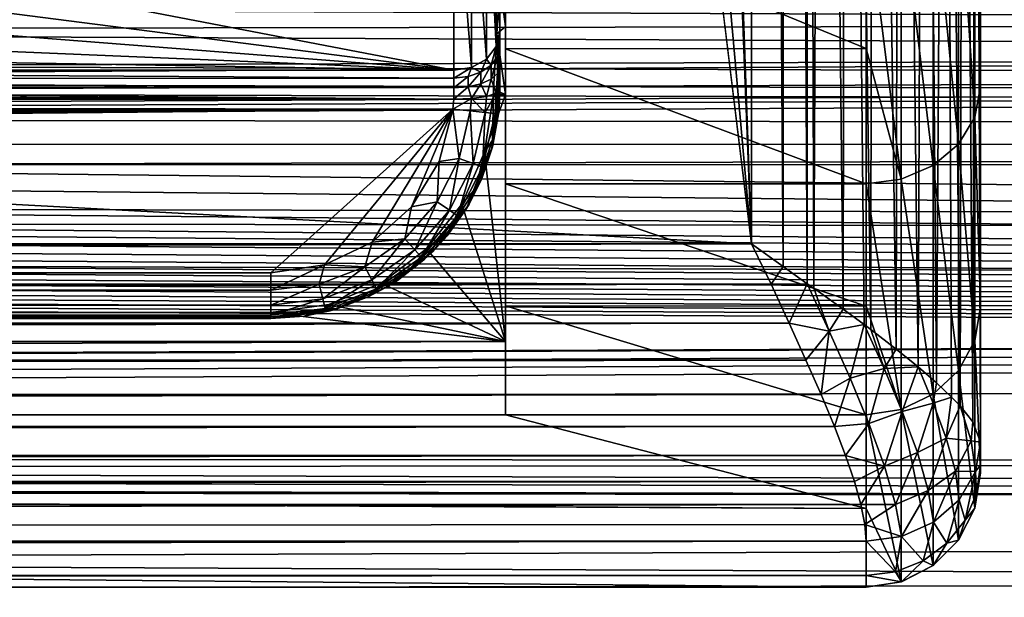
# Model space of a CAD drawing. Header units: metres. Extents: x -95 to 103, y -12 to 12.
# Tile 334 of 520: x -14.9 to -10.6, y -10.67 to -8.15. Entities that reach past the tile are written whole.
import ezdxf

# ---------------------------------------------------------------- set-up
doc = ezdxf.new("R2010")
doc.units = ezdxf.units.M
doc.layers.add('solid_P74500', color=7, linetype='CONTINUOUS')
doc.layers.add('solid_P74500_01', color=7, linetype='CONTINUOUS')

msp = doc.modelspace()

# ---------------------------------------------------------------- linework, layer by layer
at = {"layer": 'solid_P74500'}
for points in [[(-11.562127, -9.22276, 0.49045), (-11.559311, 9.84859, 0.490054), (-11.7, 9.776363, 0.5)], [(-11.562127, -9.22276, 0.49045), (-11.456533, -9.297747, 0.469909), (-11.559311, 9.84859, 0.490054)], [(-11.492043, 0.000119, 0.478138), (-11.559311, 9.84859, 0.490054), (-11.456533, -9.297747, 0.469909)], [(-11.7, -9.123637, 0.5), (-11.7, 9.776363, 0.5), (-12.2, 5.05, 0.5)], [(-11.562127, -9.22276, 0.49045), (-11.7, 9.776363, 0.5), (-11.7, -9.123637, 0.5)], [(-11.7, -9.123637, 0.5), (-12.2, 5.05, 0.5), (-12.2, 3.544, 0.5)], [(-11.7, -9.123637, 0.5), (-12.2, 3.544, 0.5), (-12.2, -3.544, 0.5)], [(-11.457126, -0.545644, 0.470058), (-11.492043, 0.000119, 0.478138), (-11.456533, -9.297747, 0.469909)], [(-11.457126, -0.545644, 0.470058), (-11.456533, -9.297747, 0.469909), (-11.427875, -9.31808, 0.462262)], [(-11.390032, -1.078402, 0.450747), (-11.457126, -0.545644, 0.470058), (-11.427875, -9.31808, 0.462262)], [(-11.390032, -1.078402, 0.450747), (-11.427875, -9.31808, 0.462262), (-11.299683, -9.409598, 0.416376)], [(-11.288563, -1.596438, 0.411438), (-11.390032, -1.078402, 0.450747), (-11.299683, -9.409598, 0.416376)], [(-11.288563, -1.596438, 0.411438), (-11.299683, -9.409598, 0.416376), (-11.208079, -9.476686, 0.37064)], [(-11.288563, -1.596438, 0.411438), (-11.208079, -9.476686, 0.37064), (-11.179105, -9.498394, 0.35362)], [(-11.171535, -2.104899, 0.348955), (-11.288563, -1.596438, 0.411438), (-11.179105, -9.498394, 0.35362)], [(-11.171535, -2.104899, 0.348955), (-11.179105, -9.498394, 0.35362), (-11.068947, -9.583388, 0.275739)], [(-11.055889, -2.609674, 0.264932), (-11.171535, -2.104899, 0.348955), (-11.068947, -9.583388, 0.275739)], [(-11.055889, -2.609674, 0.264932), (-11.068947, -9.583388, 0.275739), (-10.972621, -9.66134, 0.186236)], [(-10.946351, -3.106823, 0.157277), (-11.055889, -2.609674, 0.264932), (-10.972621, -9.66134, 0.186236)], [(-10.946351, -3.106823, 0.157277), (-10.972621, -9.66134, 0.186236), (-10.892299, -9.730617, 0.089592)], [(-10.852509, -3.59655, 0.030811), (-10.946351, -3.106823, 0.157277), (-10.892299, -9.730617, 0.089592)], [(-11.7, -9.123637, 0.5), (-12.2, -3.544, 0.5), (-12.2, -5.05, 0.5)], [(-10.852509, -3.59655, 0.030811), (-10.892299, -9.730617, 0.089592), (-10.826394, -9.792851, -0.013367)], [(-10.852509, -3.59655, 0.030811), (-10.826394, -9.792851, -0.013367), (-10.789181, -9.831552, -0.087195)], [(-10.77518, -4.072319, -0.119595), (-10.852509, -3.59655, 0.030811), (-10.789181, -9.831552, -0.087195)], [(-10.77518, -4.072319, -0.119595), (-10.789181, -9.831552, -0.087195), (-10.733032, -9.901738, -0.245101)], [(-10.720539, -4.526853, -0.298366), (-10.77518, -4.072319, -0.119595), (-10.733032, -9.901738, -0.245101)], [(-10.720539, -4.526853, -0.298366), (-10.733032, -9.901738, -0.245101), (-10.7, -9.989656, -0.499986)], [(-10.720539, -4.526853, -0.298366), (-10.7, -9.989656, -0.499986), (-10.7, -4.962531, -0.499986)], [(-10.7, -5.301701, -0.795775), (-10.7, -4.962531, -0.499986), (-10.7, -9.989656, -0.499986)], [(-11.7, -9.123637, 0.5), (-88, -5.05, 0.5), (-88, -9.123637, 0.5)], [(-11.7, -9.123637, 0.5), (-12.2, -5.05, 0.5), (-88, -5.05, 0.5)], [(-10.7, -5.601055, -1.087789), (-10.7, -5.301701, -0.795775), (-10.7, -9.989656, -0.499986)], [(-10.7, -6.074548, -1.655269), (-10.7, -5.601055, -1.087789), (-10.7, -9.989656, -0.499986)], [(-10.7, -6.400317, -2.218116), (-10.7, -6.074548, -1.655269), (-10.7, -9.989656, -0.499986)], [(-10.7, -6.65134, -2.858298), (-10.7, -6.400317, -2.218116), (-10.7, -9.989656, -0.499986)], [(-10.7, -6.793602, -3.450078), (-10.7, -6.65134, -2.858298), (-10.7, -9.989656, -0.499986)], [(-10.7, -6.821482, -3.964637), (-10.7, -6.793602, -3.450078), (-10.7, -9.989656, -0.499986)], [(-10.7, -6.821482, -3.964637), (-10.7, -9.989656, -0.499986), (-10.7, -7.265181, -7.990699)], [(-12.815224, -7.356664, -6.438956), (-12.8, -7.209764, -6.488729), (-12.8, -8.197192, -5.186139)], [(-12.8, -8.197192, -5.186139), (-12.8, -7.209764, -6.488729), (-12.8, -7.991544, -4.4)], [(-10.724472, -7.377256, -8.097984), (-10.7, -7.265181, -7.990699), (-10.7, -8.437394, -6.741355)], [(-10.7, -9.989656, -0.499986), (-10.7, -8.437394, -6.741355), (-10.7, -7.265181, -7.990699)], [(92.5, -7.774915, 9.787399), (-94.018356, -7.322209, 10.130905), (-94.018356, -8.811388, 8.866197)], [(-13, -7.364797, -6.615872), (-13, -8.366207, -5.293069), (-17.930643, -7.419484, -6.554484)], [(-12.923609, -8.353393, -5.284962), (-13, -8.366207, -5.293069), (-13, -7.364797, -6.615872)], [(-12.923609, -7.438158, -6.510284), (-12.923609, -8.353393, -5.284962), (-13, -7.364797, -6.615872)], [(-12.858634, -7.40553, -6.481727), (-12.815224, -7.356664, -6.438956), (-12.815224, -8.261871, -5.227059)], [(-12.815224, -8.261871, -5.227059), (-12.815224, -7.356664, -6.438956), (-12.8, -8.197192, -5.186139)], [(-10.795584, -7.477265, -8.195595), (-10.724472, -7.377256, -8.097984), (-10.724472, -8.570252, -6.822905)], [(-10.724472, -8.570252, -6.822905), (-10.724472, -7.377256, -8.097984), (-10.7, -8.437394, -6.741355)], [(-18.036322, -7.719775, -6.19799), (-17.930643, -7.419484, -6.554484), (-13, -8.366207, -5.293069)], [(-12.858634, -7.40553, -6.481727), (-12.858634, -8.316751, -5.26178), (-12.923609, -7.438158, -6.510284)], [(-12.858634, -8.316751, -5.26178), (-12.923609, -8.353393, -5.284962), (-12.923609, -7.438158, -6.510284)], [(-12.858634, -7.40553, -6.481727), (-12.815224, -8.261871, -5.227059), (-12.858634, -8.316751, -5.26178)], [(-10.906362, -7.556661, -8.272969), (-10.795584, -7.477265, -8.195595), (-10.795584, -8.68795, -6.899043)], [(-10.795584, -8.68795, -6.899043), (-10.795584, -7.477265, -8.195595), (-10.724472, -8.570252, -6.822905)], [(-11.045939, -7.607603, -8.322572), (-10.906362, -7.556661, -8.272969), (-10.906362, -8.781381, -6.959346)], [(-10.906362, -8.781381, -6.959346), (-10.906362, -7.556661, -8.272969), (-10.795584, -8.68795, -6.899043)], [(-11.045939, -8.841331, -6.997978), (-11.2, -7.625077, -8.339556), (-11.045939, -7.607603, -8.322572)], [(-11.045939, -8.841331, -6.997978), (-11.045939, -7.607603, -8.322572), (-10.906362, -8.781381, -6.959346)], [(-12.775, -7.625296, -8.338946), (-11.2, -7.625077, -8.339556), (-11.2, -8.2702, -7.700247)], [(-12.775, -8.272129, -7.697855), (-12.775, -7.625296, -8.338946), (-11.2, -8.2702, -7.700247)], [(-12.775, -7.657787, -4.617832), (-12.775, -7.625296, -8.338946), (-12.775, -8.272129, -7.697855)], [(-11.045939, -8.841331, -6.997978), (-11.2, -8.2702, -7.700247), (-11.2, -7.625077, -8.339556)], [(-12.775, -7.898653, -4.44576), (-12.775, -7.657787, -4.617832), (-12.775, -8.272129, -7.697855)], [(-18.190538, -7.959395, -5.887106), (-18.036322, -7.719775, -6.19799), (-13, -8.366207, -5.293069)], [(92.5, -9.19602, 8.466393), (92.5, -7.774915, 9.787399), (-94.018356, -8.811388, 8.866197)], [(-12.8, -7.991544, -4.4), (-12.775, -7.898653, -4.44576), (-12.775, -8.174138, -4.337442)], [(-12.775, -8.174138, -4.337442), (-12.775, -7.898653, -4.44576), (-12.775, -8.272129, -7.697855)], [(-18.36883, -8.13967, -5.635226), (-18.190538, -7.959395, -5.887106), (-13, -8.366207, -5.293069)], [(-12.81288, -8.207015, -4.329389), (-12.8, -7.991544, -4.4), (-12.775, -8.174138, -4.337442)], [(-12.8, -8.45, -4.4), (-12.8, -7.991544, -4.4), (-12.81288, -8.207015, -4.329389)], [(-12.8, -8.197192, -5.186139), (-12.8, -7.991544, -4.4), (-12.8, -8.45, -4.4)], [(-18.561792, -8.272575, -5.438244), (-18.36883, -8.13967, -5.635226), (-13, -8.366207, -5.293069)], [(-12.826688, -8.45, -4.300186), (-12.81288, -8.207015, -4.329389), (-12.775, -8.471128, -4.3)], [(-12.806815, -8.45, -4.348236), (-12.81288, -8.207015, -4.329389), (-12.826688, -8.45, -4.300186)], [(-12.809789, -8.306506, -5.150869), (-12.815224, -8.261871, -5.227059), (-12.8, -8.197192, -5.186139)], [(-12.81288, -8.207015, -4.329389), (-12.775, -8.174138, -4.337442), (-12.775, -8.471128, -4.3)], [(-12.8, -8.45, -4.4), (-12.81288, -8.207015, -4.329389), (-12.806815, -8.45, -4.348236)], [(-12.809789, -8.306506, -5.150869), (-12.8, -8.197192, -5.186139), (-12.8, -8.26471, -5.105342)], [(-12.8, -8.26471, -5.105342), (-12.8, -8.197192, -5.186139), (-12.8, -8.45, -4.4)], [(-12.775, -8.471128, -4.3), (-12.775, -8.174138, -4.337442), (-12.775, -8.272129, -7.697855)], [(-18.561792, -8.272575, -5.438244), (-13, -8.366207, -5.293069), (-18.76824, -8.366207, -5.293069)], [(-12.838197, -8.344211, -5.191939), (-12.858634, -8.316751, -5.26178), (-12.815224, -8.261871, -5.227059)], [(-12.809789, -8.306506, -5.150869), (-12.838197, -8.344211, -5.191939), (-12.815224, -8.261871, -5.227059)], [(-12.809789, -8.379519, -5.099777), (-12.8, -8.26471, -5.105342), (-12.8, -8.351065, -5.044915)], [(-12.809789, -8.379519, -5.099777), (-12.809789, -8.306506, -5.150869), (-12.8, -8.26471, -5.105342)], [(-12.8, -8.351065, -5.044915), (-12.8, -8.26471, -5.105342), (-12.8, -8.45, -4.4)], [(-12.775, -8.272129, -7.697855), (-11.2, -8.2702, -7.700247), (-11.2, -8.861895, -7.011192)], [(-12.775, -8.861717, -7.011328), (-12.775, -8.272129, -7.697855), (-11.2, -8.861895, -7.011192)], [(-12.775, -8.471128, -4.3), (-12.775, -8.272129, -7.697855), (-12.775, -8.861717, -7.011328)], [(-11.045939, -8.841331, -6.997978), (-11.2, -8.861895, -7.011192), (-11.2, -8.2702, -7.700247)], [(-12.882442, -8.374134, -5.224534), (-12.923609, -8.353393, -5.284962), (-12.858634, -8.316751, -5.26178)], [(-12.838197, -8.344211, -5.191939), (-12.882442, -8.374134, -5.224534), (-12.858634, -8.316751, -5.26178)], [(-12.882442, -8.425557, -5.188549), (-12.882442, -8.374134, -5.224534), (-12.838197, -8.344211, -5.191939)], [(-12.838197, -8.405187, -5.149271), (-12.882442, -8.425557, -5.188549), (-12.838197, -8.344211, -5.191939)], [(-12.838197, -8.405187, -5.149271), (-12.838197, -8.344211, -5.191939), (-12.809789, -8.306506, -5.150869)], [(-12.809789, -8.379519, -5.099777), (-12.838197, -8.405187, -5.149271), (-12.809789, -8.306506, -5.150869)], [(-18.890482, -8.402635, -5.250264), (-18.76824, -8.366207, -5.293069), (-13, -8.400006, -5.252633)], [(-18.76824, -8.366207, -5.293069), (-13, -8.366207, -5.293069), (-13, -8.400006, -5.252633)], [(-12.923609, -8.353393, -5.284962), (-13, -8.400006, -5.252633), (-13, -8.366207, -5.293069)], [(-12.938196, -8.393346, -5.24546), (-13, -8.400006, -5.252633), (-12.923609, -8.353393, -5.284962)], [(-12.882442, -8.374134, -5.224534), (-12.938196, -8.393346, -5.24546), (-12.923609, -8.353393, -5.284962)], [(-12.938196, -8.438637, -5.213767), (-12.938196, -8.393346, -5.24546), (-12.882442, -8.374134, -5.224534)], [(-12.882442, -8.425557, -5.188549), (-12.938196, -8.438637, -5.213767), (-12.882442, -8.374134, -5.224534)], [(-12.809789, -8.379519, -5.099777), (-12.815293, -8.466341, -5.084126), (-12.838197, -8.405187, -5.149271)], [(-12.815293, -8.466341, -5.084126), (-12.8, -8.351065, -5.044915), (-12.8, -8.45, -5.009184)], [(-12.809789, -8.379519, -5.099777), (-12.8, -8.351065, -5.044915), (-12.815293, -8.466341, -5.084126)], [(-12.8, -8.45, -5.009184), (-12.8, -8.351065, -5.044915), (-12.8, -8.45, -4.4)], [(-19.200001, -8.44, -5.224123), (-19.035109, -8.429509, -5.230221), (-13, -8.442799, -5.222636)], [(-19.035109, -8.429509, -5.230221), (-18.890482, -8.402635, -5.250264), (-13, -8.442799, -5.222636)], [(-18.890482, -8.402635, -5.250264), (-13, -8.400006, -5.252633), (-13, -8.442799, -5.222636)], [(-12.938196, -8.438637, -5.213767), (-13, -8.442799, -5.222636), (-12.938196, -8.393346, -5.24546)], [(-12.938196, -8.393346, -5.24546), (-13, -8.442799, -5.222636), (-13, -8.400006, -5.252633)], [(-12.882442, -8.425557, -5.188549), (-12.923321, -8.489354, -5.18966), (-12.938196, -8.438637, -5.213767)], [(-12.882442, -8.425557, -5.188549), (-12.858591, -8.480132, -5.14737), (-12.923321, -8.489354, -5.18966)], [(-12.838197, -8.405187, -5.149271), (-12.858591, -8.480132, -5.14737), (-12.882442, -8.425557, -5.188549)], [(-12.838197, -8.405187, -5.149271), (-12.815293, -8.466341, -5.084126), (-12.858591, -8.480132, -5.14737)], [(-13, -8.49261, -5.204592), (-87, -8.469423, -5.211133), (-59.200001, -8.44, -5.224123)], [(-87, -8.469423, -5.211133), (-13.004552, -8.535221, -5.2), (-87, -8.535221, -5.2)], [(-87, -8.469423, -5.211133), (-13, -8.49261, -5.204592), (-13.004552, -8.535221, -5.2)], [(-13, -8.49261, -5.204592), (-59.200001, -8.44, -5.224123), (-54.200001, -8.44, -5.224123)], [(-13, -8.49261, -5.204592), (-54.200001, -8.44, -5.224123), (-49.200001, -8.44, -5.224123)], [(-13, -8.49261, -5.204592), (-49.200001, -8.44, -5.224123), (-44.200001, -8.44, -5.224123)], [(-13, -8.49261, -5.204592), (-44.200001, -8.44, -5.224123), (-39.200001, -8.44, -5.224123)], [(-13, -8.49261, -5.204592), (-39.200001, -8.44, -5.224123), (-34.200001, -8.44, -5.224123)], [(-13, -8.49261, -5.204592), (-34.200001, -8.44, -5.224123), (-29.200001, -8.44, -5.224123)], [(-13, -8.49261, -5.204592), (-29.200001, -8.44, -5.224123), (-24.200001, -8.44, -5.224123)], [(-13, -8.49261, -5.204592), (-24.200001, -8.44, -5.224123), (-19.200001, -8.44, -5.224123)], [(-19.200001, -8.44, -5.224123), (-13, -8.442799, -5.222636), (-13, -8.49261, -5.204592)], [(-12.938196, -8.438637, -5.213767), (-12.923321, -8.489354, -5.18966), (-13, -8.49261, -5.204592)], [(-12.938196, -8.438637, -5.213767), (-13, -8.49261, -5.204592), (-13, -8.442799, -5.222636)], [(-12.866757, -8.723865, -4.3), (-12.775, -8.471128, -4.3), (-12.775, -9.55, -4.3)], [(-12.866757, -8.723865, -4.3), (-12.827024, -8.471128, -4.3), (-12.775, -8.471128, -4.3)], [(-12.831716, -8.671004, -4.348236), (-12.827024, -8.471128, -4.3), (-12.866757, -8.723865, -4.3)], [(-12.815293, -8.466341, -5.084126), (-12.820827, -8.554905, -5.076537), (-12.863991, -8.550281, -5.141477)], [(-12.858591, -8.480132, -5.14737), (-12.815293, -8.466341, -5.084126), (-12.863991, -8.550281, -5.141477)], [(-12.834074, -8.708819, -4.4), (-12.8, -8.45, -4.4), (-12.831716, -8.671004, -4.348236)], [(-12.8, -8.45, -5.009184), (-12.8, -8.45, -4.4), (-12.834074, -8.708819, -4.4)], [(-12.801419, -8.503252, -5.002277), (-12.8, -8.45, -5.009184), (-12.834074, -8.708819, -4.4)], [(-12.831716, -8.671004, -4.348236), (-12.806815, -8.45, -4.348236), (-12.827024, -8.471128, -4.3)], [(-12.8, -8.45, -4.4), (-12.806815, -8.45, -4.348236), (-12.831716, -8.671004, -4.348236)], [(-12.827024, -8.471128, -4.3), (-12.826688, -8.45, -4.300186), (-12.775, -8.471128, -4.3)], [(-12.806815, -8.45, -4.348236), (-12.826688, -8.45, -4.300186), (-12.827024, -8.471128, -4.3)], [(-12.820827, -8.554905, -5.076537), (-12.8, -8.45, -5.009184), (-12.801419, -8.503252, -5.002277)], [(-12.815293, -8.466341, -5.084126), (-12.8, -8.45, -5.009184), (-12.820827, -8.554905, -5.076537)], [(-12.775, -8.471128, -4.3), (-12.775, -8.861717, -7.011328), (-12.775, -9.394279, -6.279151)], [(-12.775, -9.55, -5.5), (-12.775, -8.471128, -4.3), (-12.775, -9.394279, -6.279151)], [(-12.775, -9.55, -5.5), (-12.775, -9.55, -4.3), (-12.775, -8.471128, -4.3)], [(-10.724472, -8.570252, -6.822905), (-10.7, -8.437394, -6.741355), (-10.7, -9.398172, -5.320965)], [(-10.7, -9.989656, -0.499986), (-10.7, -9.398172, -5.320965), (-10.7, -8.437394, -6.741355)], [(-12.923321, -8.489354, -5.18966), (-12.928596, -8.543359, -5.184836), (-13.004552, -8.535221, -5.2)], [(-13, -8.49261, -5.204592), (-12.923321, -8.489354, -5.18966), (-13.004552, -8.535221, -5.2)], [(-12.923321, -8.489354, -5.18966), (-12.863991, -8.550281, -5.141477), (-12.928596, -8.543359, -5.184836)], [(-12.923321, -8.489354, -5.18966), (-12.858591, -8.480132, -5.14737), (-12.863991, -8.550281, -5.141477)], [(-12.80569, -8.556526, -5), (-12.801419, -8.503252, -5.002277), (-12.834074, -8.708819, -4.4)], [(-12.820827, -8.554905, -5.076537), (-12.801419, -8.503252, -5.002277), (-12.80569, -8.556526, -5)], [(-13.004552, -8.535221, -5.2), (-86.974579, -8.906824, -5.2), (-87, -8.75, -5.2)], [(-87, -8.535221, -5.2), (-13.004552, -8.535221, -5.2), (-87, -8.75, -5.2)], [(-13.004552, -8.535221, -5.2), (-86.903786, -9.044609, -5.2), (-86.974579, -8.906824, -5.2)], [(-13.004552, -8.535221, -5.2), (-86.794609, -9.153783, -5.2), (-86.903786, -9.044609, -5.2)], [(-13.004552, -8.535221, -5.2), (-86.656822, -9.224581, -5.2), (-86.794609, -9.153783, -5.2)], [(-13.004552, -8.535221, -5.2), (-86.5, -9.25, -5.2), (-86.656822, -9.224581, -5.2)], [(-13.004552, -8.535221, -5.2), (-13.8, -9.25, -5.2), (-86.5, -9.25, -5.2)], [(-13.004552, -8.535221, -5.2), (-13.566045, -9.214799, -5.2), (-13.8, -9.25, -5.2)], [(-13.004552, -8.535221, -5.2), (-13.35684, -9.115801, -5.2), (-13.566045, -9.214799, -5.2)], [(-13.004552, -8.535221, -5.2), (-13.185196, -8.961563, -5.2), (-13.35684, -9.115801, -5.2)], [(-13.004552, -8.535221, -5.2), (-13.064476, -8.764095, -5.2), (-13.185196, -8.961563, -5.2)], [(-12.976964, -8.751122, -5.184836), (-13.064476, -8.764095, -5.2), (-13.004552, -8.535221, -5.2)], [(-12.976964, -8.751122, -5.184836), (-13.004552, -8.535221, -5.2), (-12.928596, -8.543359, -5.184836)], [(-12.915946, -8.773447, -5.141477), (-12.976964, -8.751122, -5.184836), (-12.928596, -8.543359, -5.184836)], [(-12.915946, -8.773447, -5.141477), (-12.928596, -8.543359, -5.184836), (-12.863991, -8.550281, -5.141477)], [(-12.875178, -8.788363, -5.076537), (-12.915946, -8.773447, -5.141477), (-12.863991, -8.550281, -5.141477)], [(-12.875178, -8.788363, -5.076537), (-12.863991, -8.550281, -5.141477), (-12.820827, -8.554905, -5.076537)], [(-12.875178, -8.788363, -5.076537), (-12.820827, -8.554905, -5.076537), (-12.831868, -8.700441, -5)], [(-12.831868, -8.700441, -5), (-12.80569, -8.556526, -5), (-12.834074, -8.708819, -4.4)], [(-12.820827, -8.554905, -5.076537), (-12.80569, -8.556526, -5), (-12.831868, -8.700441, -5)], [(-10.795584, -8.68795, -6.899043), (-10.724472, -8.570252, -6.822905), (-10.724472, -9.545491, -5.374464)], [(-10.724472, -9.545491, -5.374464), (-10.724472, -8.570252, -6.822905), (-10.7, -9.398172, -5.320965)], [(-12.905171, -8.880927, -4.348236), (-12.831716, -8.671004, -4.348236), (-12.866757, -8.723865, -4.3)], [(-12.834074, -8.708819, -4.4), (-12.831716, -8.671004, -4.348236), (-12.905171, -8.880927, -4.348236)], [(-10.906362, -8.781381, -6.959346), (-10.795584, -8.68795, -6.899043), (-10.795584, -9.676504, -5.426098)], [(-10.795584, -9.676504, -5.426098), (-10.795584, -8.68795, -6.899043), (-10.724472, -9.545491, -5.374464)], [(-12.965339, -8.950109, -4.3), (-12.866757, -8.723865, -4.3), (-12.775, -9.55, -4.3)], [(-12.905171, -8.880927, -4.348236), (-12.866757, -8.723865, -4.3), (-12.965339, -8.950109, -4.3)], [(-12.933974, -8.95, -4.4), (-12.834074, -8.708819, -4.4), (-12.905171, -8.880927, -4.348236)], [(-12.878761, -8.838997, -5), (-12.834074, -8.708819, -4.4), (-12.933974, -8.95, -4.4)], [(-12.878761, -8.838997, -5), (-12.831868, -8.700441, -5), (-12.834074, -8.708819, -4.4)], [(-12.875178, -8.788363, -5.076537), (-12.831868, -8.700441, -5), (-12.878761, -8.838997, -5)], [(-13.074096, -8.941045, -5.184836), (-13.185196, -8.961563, -5.2), (-13.064476, -8.764095, -5.2)], [(-12.976964, -8.751122, -5.184836), (-13.074096, -8.941045, -5.184836), (-13.064476, -8.764095, -5.2)], [(-13.020278, -8.97745, -5.141477), (-13.074096, -8.941045, -5.184836), (-12.976964, -8.751122, -5.184836)], [(-12.915946, -8.773447, -5.141477), (-13.020278, -8.97745, -5.141477), (-12.976964, -8.751122, -5.184836)], [(-12.984323, -9.001773, -5.076537), (-13.020278, -8.97745, -5.141477), (-12.915946, -8.773447, -5.141477)], [(-12.875178, -8.788363, -5.076537), (-12.984323, -9.001773, -5.076537), (-12.915946, -8.773447, -5.141477)], [(92.5, -9.19602, 8.466393), (-94.018356, -8.811388, 8.866197), (-94.018356, -10.085306, 7.38489)], [(-12.875178, -8.788363, -5.076537), (-12.945365, -8.96923, -5), (-12.984323, -9.001773, -5.076537)], [(-12.875178, -8.788363, -5.076537), (-12.878761, -8.838997, -5), (-12.945365, -8.96923, -5)], [(-11.045939, -8.841331, -6.997978), (-10.906362, -8.781381, -6.959346), (-10.906362, -9.780487, -5.46692)], [(-10.906362, -9.780487, -5.46692), (-10.906362, -8.781381, -6.959346), (-10.795584, -9.676504, -5.426098)], [(-12.945365, -8.96923, -5), (-12.878761, -8.838997, -5), (-12.933974, -8.95, -4.4)], [(-11.045939, -9.847202, -5.493035), (-11.2, -8.861895, -7.011192), (-11.045939, -8.841331, -6.997978)], [(-11.045939, -9.847202, -5.493035), (-11.045939, -8.841331, -6.997978), (-10.906362, -9.780487, -5.46692)], [(-13.023497, -9.069241, -4.348236), (-12.905171, -8.880927, -4.348236), (-12.965339, -8.950109, -4.3)], [(-12.933974, -8.95, -4.4), (-12.905171, -8.880927, -4.348236), (-13.023497, -9.069241, -4.348236)], [(-12.775, -8.861717, -7.011328), (-11.2, -8.861895, -7.011192), (-11.2, -9.396341, -6.276845)], [(-12.775, -9.394279, -6.279151), (-12.775, -8.861717, -7.011328), (-11.2, -9.396341, -6.276845)], [(-11.045939, -9.847202, -5.493035), (-11.2, -9.396341, -6.276845), (-11.2, -8.861895, -7.011192)], [(-92.5, -8.938029, 7.235831), (92.5, -9.616708, 6.306391), (-90.699997, -9.902672, 5.846973)], [(-13.074096, -8.941045, -5.184836), (-13.214234, -9.101874, -5.184836), (-13.185196, -8.961563, -5.2)], [(-13.170807, -9.150204, -5.141477), (-13.214234, -9.101874, -5.184836), (-13.074096, -8.941045, -5.184836)], [(-13.020278, -8.97745, -5.141477), (-13.170807, -9.150204, -5.141477), (-13.074096, -8.941045, -5.184836)], [(-13.214234, -9.101874, -5.184836), (-13.35684, -9.115801, -5.2), (-13.185196, -8.961563, -5.2)], [(-13.141792, -9.182493, -5.076537), (-13.170807, -9.150204, -5.141477), (-13.020278, -8.97745, -5.141477)], [(-12.984323, -9.001773, -5.076537), (-13.141792, -9.182493, -5.076537), (-13.020278, -8.97745, -5.141477)], [(-13.119365, -9.145576, -4.3), (-12.965339, -8.950109, -4.3), (-12.775, -9.55, -4.3)], [(-13.023497, -9.069241, -4.348236), (-12.965339, -8.950109, -4.3), (-13.119365, -9.145576, -4.3)], [(-13.092894, -9.157106, -4.4), (-12.933974, -8.95, -4.4), (-13.023497, -9.069241, -4.348236)], [(-12.945365, -8.96923, -5), (-12.933974, -8.95, -4.4), (-13.092894, -9.157106, -4.4)], [(-13.030255, -9.088352, -5), (-12.945365, -8.96923, -5), (-13.092894, -9.157106, -4.4)], [(-12.984323, -9.001773, -5.076537), (-12.945365, -8.96923, -5), (-13.030255, -9.088352, -5)], [(-18.90691, -9.029273, -8.644202), (92.5, -9.986317, -7.516822), (-19.199993, -9.057376, -8.614751)], [(-12.984323, -9.001773, -5.076537), (-13.131617, -9.193816, -5), (-13.141792, -9.182493, -5.076537)], [(-12.984323, -9.001773, -5.076537), (-13.030255, -9.088352, -5), (-13.131617, -9.193816, -5)], [(-84.199997, -9.057376, -8.614751), (92.5, -9.986317, -7.516822), (-94.018356, -10.176115, -7.259248)], [(-79.199997, -9.057376, -8.614751), (92.5, -9.986317, -7.516822), (-84.199997, -9.057376, -8.614751)], [(-74.199997, -9.057376, -8.614751), (92.5, -9.986317, -7.516822), (-79.199997, -9.057376, -8.614751)], [(-69.199997, -9.057376, -8.614751), (92.5, -9.986317, -7.516822), (-74.199997, -9.057376, -8.614751)], [(-64.199997, -9.057376, -8.614751), (92.5, -9.986317, -7.516822), (-69.199997, -9.057376, -8.614751)], [(-59.199993, -9.057376, -8.614751), (92.5, -9.986317, -7.516822), (-64.199997, -9.057376, -8.614751)], [(-54.199993, -9.057376, -8.614751), (92.5, -9.986317, -7.516822), (-59.199993, -9.057376, -8.614751)], [(-49.199993, -9.057376, -8.614751), (92.5, -9.986317, -7.516822), (-54.199993, -9.057376, -8.614751)], [(-44.199993, -9.057376, -8.614751), (92.5, -9.986317, -7.516822), (-49.199993, -9.057376, -8.614751)], [(-39.199993, -9.057376, -8.614751), (92.5, -9.986317, -7.516822), (-44.199993, -9.057376, -8.614751)], [(-34.199993, -9.057376, -8.614751), (92.5, -9.986317, -7.516822), (-39.199993, -9.057376, -8.614751)], [(-29.199993, -9.057376, -8.614751), (92.5, -9.986317, -7.516822), (-34.199993, -9.057376, -8.614751)], [(-24.199993, -9.057376, -8.614751), (92.5, -9.986317, -7.516822), (-29.199993, -9.057376, -8.614751)], [(-19.199993, -9.057376, -8.614751), (92.5, -9.986317, -7.516822), (-24.199993, -9.057376, -8.614751)], [(-13.180759, -9.226503, -4.348236), (-13.023497, -9.069241, -4.348236), (-13.119365, -9.145576, -4.3)], [(-13.092894, -9.157106, -4.4), (-13.023497, -9.069241, -4.348236), (-13.180759, -9.226503, -4.348236)], [(-13.389077, -9.224083, -5.184836), (-13.566045, -9.214799, -5.2), (-13.35684, -9.115801, -5.2)], [(-13.214234, -9.101874, -5.184836), (-13.389077, -9.224083, -5.184836), (-13.35684, -9.115801, -5.2)], [(-13.358612, -9.281472, -5.141477), (-13.389077, -9.224083, -5.184836), (-13.214234, -9.101874, -5.184836)], [(-13.170807, -9.150204, -5.141477), (-13.358612, -9.281472, -5.141477), (-13.214234, -9.101874, -5.184836)], [(-13.131617, -9.193816, -5), (-13.030255, -9.088352, -5), (-13.092894, -9.157106, -4.4)], [(-88.085258, -9.300235, 0.489568), (-11.7, -9.123637, 0.5), (-88, -9.123637, 0.5)], [(-88.085258, -9.300235, 0.489568), (-11.614721, -9.300276, 0.489563), (-11.7, -9.123637, 0.5)], [(-13.338258, -9.319815, -5.076537), (-13.358612, -9.281472, -5.141477), (-13.170807, -9.150204, -5.141477)], [(-13.141792, -9.182493, -5.076537), (-13.338258, -9.319815, -5.076537), (-13.170807, -9.150204, -5.141477)], [(-13.318129, -9.295321, -4.3), (-13.119365, -9.145576, -4.3), (-12.775, -9.55, -4.3)], [(-13.180759, -9.226503, -4.348236), (-13.119365, -9.145576, -4.3), (-13.318129, -9.295321, -4.3)], [(-13.3, -9.316026, -4.4), (-13.092894, -9.157106, -4.4), (-13.180759, -9.226503, -4.348236)], [(-13.131617, -9.193816, -5), (-13.092894, -9.157106, -4.4), (-13.3, -9.316026, -4.4)], [(-11.614721, -9.300276, 0.489563), (-11.562127, -9.22276, 0.49045), (-11.7, -9.123637, 0.5)], [(92.5, -10.38695, 6.954059), (92.5, -9.19602, 8.466393), (-94.018356, -10.085306, 7.38489)], [(92.5, -9.175047, -6.932167), (-90.699997, -9.902672, -5.846973), (-90.699997, -9.963224, -5.743184)], [(92.5, -9.175047, -6.932167), (-90.699997, -9.963224, -5.743184), (-90.699997, -10.02269, -5.638767)], [(92.5, -10.126506, -5.449756), (92.5, -9.175047, -6.932167), (-90.699997, -10.02269, -5.638767)], [(-13.141792, -9.182493, -5.076537), (-13.247278, -9.283365, -5), (-13.338258, -9.319815, -5.076537)], [(-13.247278, -9.283365, -5), (-13.131617, -9.193816, -5), (-13.3, -9.316026, -4.4)], [(-13.141792, -9.182493, -5.076537), (-13.131617, -9.193816, -5), (-13.247278, -9.283365, -5)], [(-13.8, -9.326391, -5.184836), (-13.8, -9.25, -5.2), (-13.566045, -9.214799, -5.2)], [(-13.588266, -9.30043, -5.184836), (-13.8, -9.326391, -5.184836), (-13.566045, -9.214799, -5.2)], [(-13.389077, -9.224083, -5.184836), (-13.588266, -9.30043, -5.184836), (-13.566045, -9.214799, -5.2)], [(-13.572569, -9.36348, -5.141477), (-13.588266, -9.30043, -5.184836), (-13.389077, -9.224083, -5.184836)], [(-13.358612, -9.281472, -5.141477), (-13.572569, -9.36348, -5.141477), (-13.389077, -9.224083, -5.184836)], [(-13.369073, -9.344829, -4.348236), (-13.180759, -9.226503, -4.348236), (-13.318129, -9.295321, -4.3)], [(-13.3, -9.316026, -4.4), (-13.180759, -9.226503, -4.348236), (-13.369073, -9.344829, -4.348236)], [(-11.614721, -9.300276, 0.489563), (-11.456533, -9.297747, 0.469909), (-11.562127, -9.22276, 0.49045)], [(-13.8, -9.326391, -5.184836), (-86.5, -9.326537, -5.184776), (-86.5, -9.25, -5.2)], [(-13.8, -9.326391, -5.184836), (-86.5, -9.25, -5.2), (-13.8, -9.25, -5.2)], [(-13.562081, -9.405603, -5.076537), (-13.572569, -9.36348, -5.141477), (-13.358612, -9.281472, -5.141477)], [(-13.338258, -9.319815, -5.076537), (-13.562081, -9.405603, -5.076537), (-13.358612, -9.281472, -5.141477)], [(-13.374766, -9.355083, -5), (-13.247278, -9.283365, -5), (-13.3, -9.316026, -4.4)], [(-13.338258, -9.319815, -5.076537), (-13.247278, -9.283365, -5), (-13.374766, -9.355083, -5)], [(-88.164124, -9.470113, 0.459436), (-11.614721, -9.300276, 0.489563), (-88.085258, -9.300235, 0.489568)], [(-88.164124, -9.470113, 0.459436), (-11.535846, -9.470181, 0.45942), (-11.614721, -9.300276, 0.489563)], [(-13.8, -9.326391, -5.184836), (-13.8, -9.391366, -5.141477), (-86.5, -9.326537, -5.184776)], [(-13.8, -9.391366, -5.141477), (-86.5, -9.391477, -5.141366), (-86.5, -9.326537, -5.184776)], [(-13.588266, -9.30043, -5.184836), (-13.8, -9.391366, -5.141477), (-13.8, -9.326391, -5.184836)], [(-13.572569, -9.36348, -5.141477), (-13.8, -9.391366, -5.141477), (-13.588266, -9.30043, -5.184836)], [(-13.338258, -9.319815, -5.076537), (-13.511353, -9.407435, -5), (-13.562081, -9.405603, -5.076537)], [(-13.54646, -9.388968, -4.3), (-13.318129, -9.295321, -4.3), (-12.775, -9.55, -4.3)], [(-13.369073, -9.344829, -4.348236), (-13.318129, -9.295321, -4.3), (-13.54646, -9.388968, -4.3)], [(-13.541181, -9.415926, -4.4), (-13.3, -9.316026, -4.4), (-13.369073, -9.344829, -4.348236)], [(-13.374766, -9.355083, -5), (-13.3, -9.316026, -4.4), (-13.541181, -9.415926, -4.4)], [(-13.338258, -9.319815, -5.076537), (-13.374766, -9.355083, -5), (-13.511353, -9.407435, -5)], [(-11.614721, -9.300276, 0.489563), (-11.535846, -9.470181, 0.45942), (-11.456533, -9.297747, 0.469909)], [(-11.535846, -9.470181, 0.45942), (-11.360839, -9.50567, 0.430051), (-11.456533, -9.297747, 0.469909)], [(-11.360839, -9.50567, 0.430051), (-11.427875, -9.31808, 0.462262), (-11.456533, -9.297747, 0.469909)], [(-11.360839, -9.50567, 0.430051), (-11.299683, -9.409598, 0.416376), (-11.427875, -9.31808, 0.462262)], [(-13.572569, -9.36348, -5.141477), (-13.8, -9.434776, -5.076537), (-13.8, -9.391366, -5.141477)], [(-13.562081, -9.405603, -5.076537), (-13.8, -9.434776, -5.076537), (-13.572569, -9.36348, -5.141477)], [(-13.578996, -9.418284, -4.348236), (-13.369073, -9.344829, -4.348236), (-13.54646, -9.388968, -4.3)], [(-13.541181, -9.415926, -4.4), (-13.369073, -9.344829, -4.348236), (-13.578996, -9.418284, -4.348236)], [(-13.511353, -9.407435, -5), (-13.374766, -9.355083, -5), (-13.541181, -9.415926, -4.4)], [(-13.8, -9.391366, -5.141477), (-13.8, -9.434776, -5.076537), (-86.5, -9.391477, -5.141366)], [(-13.8, -9.434776, -5.076537), (-86.5, -9.434836, -5.076392), (-86.5, -9.391477, -5.141366)], [(-13.8, -9.423205, -4.3), (-13.54646, -9.388968, -4.3), (-12.775, -9.55, -4.3)], [(-13.578996, -9.418284, -4.348236), (-13.54646, -9.388968, -4.3), (-13.8, -9.423205, -4.3)], [(-13.562081, -9.405603, -5.076537), (-13.8, -9.45, -5), (-13.8, -9.434776, -5.076537)], [(-13.562081, -9.405603, -5.076537), (-13.654116, -9.439301, -5), (-13.8, -9.45, -5)], [(-13.541181, -9.415926, -4.4), (-13.578996, -9.418284, -4.348236), (-13.8, -9.443222, -4.348375)], [(-13.8, -9.45, -4.4), (-13.541181, -9.415926, -4.4), (-13.8, -9.443222, -4.348375)], [(-13.654116, -9.439301, -5), (-13.541181, -9.415926, -4.4), (-13.8, -9.45, -4.4)], [(-13.8, -9.443222, -4.348375), (-13.578996, -9.418284, -4.348236), (-13.8, -9.423205, -4.3)], [(-13.562081, -9.405603, -5.076537), (-13.511353, -9.407435, -5), (-13.654116, -9.439301, -5)], [(-13.654116, -9.439301, -5), (-13.511353, -9.407435, -5), (-13.541181, -9.415926, -4.4)], [(-12.775, -9.394279, -6.279151), (-11.2, -9.396341, -6.276845), (-11.2, -9.870085, -5.501947)], [(-12.775, -9.87117, -5.5), (-12.775, -9.394279, -6.279151), (-11.2, -9.870085, -5.501947)], [(-12.775, -9.55, -5.5), (-12.775, -9.394279, -6.279151), (-12.775, -9.87117, -5.5)], [(-11.360839, -9.50567, 0.430051), (-11.208079, -9.476686, 0.37064), (-11.299683, -9.409598, 0.416376)], [(-11.045939, -9.847202, -5.493035), (-11.2, -9.870085, -5.501947), (-11.2, -9.396341, -6.276845)], [(-10.724472, -9.545491, -5.374464), (-10.7, -9.398172, -5.320965), (-10.7, -10.123637, -3.761911)], [(-10.7, -10.123637, -1), (-10.7, -10.123637, -3.761911), (-10.7, -9.398172, -5.320965)], [(-10.7, -10.089541, -0.741188), (-10.7, -10.123637, -1), (-10.7, -9.398172, -5.320965)], [(-10.7, -9.989656, -0.499986), (-10.7, -10.089541, -0.741188), (-10.7, -9.398172, -5.320965)], [(-13.8, -9.423205, -4.3), (-12.775, -9.55, -4.3), (-87.224998, -9.55, -4.3)], [(-86.5, -9.423205, -4.3), (-13.8, -9.423205, -4.3), (-87.224998, -9.55, -4.3)], [(-86.5, -9.443222, -4.348375), (-13.8, -9.423205, -4.3), (-86.5, -9.423205, -4.3)], [(-86.5, -9.443222, -4.348375), (-13.8, -9.443222, -4.348375), (-13.8, -9.423205, -4.3)], [(-13.8, -9.434776, -5.076537), (-13.8, -9.45, -5), (-86.5, -9.434836, -5.076392)], [(-13.8, -9.45, -5), (-86.5, -9.45, -5), (-86.5, -9.434836, -5.076392)], [(-86.5, -9.45, -4.4), (-13.8, -9.45, -4.4), (-13.8, -9.443222, -4.348375)], [(-86.5, -9.443222, -4.348375), (-86.5, -9.45, -4.4), (-13.8, -9.443222, -4.348375)], [(-13.8, -9.45, -5), (-13.8, -9.45, -4.4), (-86.5, -9.45, -4.4)], [(-13.8, -9.45, -5), (-86.5, -9.45, -4.4), (-86.5, -9.45, -5)], [(-13.654116, -9.439301, -5), (-13.8, -9.45, -4.4), (-13.8, -9.45, -5)], [(-88.236885, -9.631284, 0.411487), (-11.535846, -9.470181, 0.45942), (-88.164124, -9.470113, 0.459436)], [(-88.236885, -9.631284, 0.411487), (-11.46308, -9.631365, 0.411458), (-11.535846, -9.470181, 0.45942)], [(-11.535846, -9.470181, 0.45942), (-11.46308, -9.631365, 0.411458), (-11.360839, -9.50567, 0.430051)], [(-11.46308, -9.631365, 0.411458), (-11.395987, -9.782215, 0.347692), (-11.360839, -9.50567, 0.430051)], [(-11.395987, -9.782215, 0.347692), (-11.269536, -9.710538, 0.358539), (-11.360839, -9.50567, 0.430051)], [(-11.360839, -9.50567, 0.430051), (-11.269536, -9.710538, 0.358539), (-11.208079, -9.476686, 0.37064)], [(-11.269536, -9.710538, 0.358539), (-11.121221, -9.66806, 0.305175), (-11.208079, -9.476686, 0.37064)], [(-11.121221, -9.66806, 0.305175), (-11.179105, -9.498394, 0.35362), (-11.208079, -9.476686, 0.37064)], [(-11.121221, -9.66806, 0.305175), (-11.068947, -9.583388, 0.275739), (-11.179105, -9.498394, 0.35362)], [(-10.795584, -9.676504, -5.426098), (-10.724472, -9.545491, -5.374464), (-10.724473, -10.278151, -3.789747)], [(-10.724472, -9.545491, -5.374464), (-10.7, -10.123637, -3.761911), (-10.724473, -10.278151, -3.789747)], [(-12.775, -9.55, -5.5), (-12.775, -9.87117, -5.5), (-87.224998, -9.87117, -5.5)], [(-87.224998, -9.55, -5.5), (-12.775, -9.55, -5.5), (-87.224998, -9.87117, -5.5)], [(-87.224998, -9.55, -5.5), (-12.775, -9.55, -4.3), (-12.775, -9.55, -5.5)], [(-87.224998, -9.55, -4.3), (-12.775, -9.55, -4.3), (-87.224998, -9.55, -5.5)], [(-11.121221, -9.66806, 0.305175), (-10.972621, -9.66134, 0.186236), (-11.068947, -9.583388, 0.275739)], [(92.5, -9.616708, 6.306391), (92.5, -10.463505, 4.76959), (-90.699997, -9.902672, 5.846973)], [(-88.303978, -9.782135, 0.347731), (-11.46308, -9.631365, 0.411458), (-88.236885, -9.631284, 0.411487)], [(-88.303978, -9.782135, 0.347731), (-11.395987, -9.782215, 0.347692), (-11.46308, -9.631365, 0.411458)], [(-11.269536, -9.710538, 0.358539), (-11.187371, -9.908405, 0.254145), (-11.121221, -9.66806, 0.305175)], [(-11.187371, -9.908405, 0.254145), (-11.042029, -9.855673, 0.207811), (-11.121221, -9.66806, 0.305175)], [(-11.121221, -9.66806, 0.305175), (-11.042029, -9.855673, 0.207811), (-10.972621, -9.66134, 0.186236)], [(-11.042029, -9.855673, 0.207811), (-10.906569, -9.818804, 0.098676), (-10.972621, -9.66134, 0.186236)], [(-10.906569, -9.818804, 0.098676), (-10.892299, -9.730617, 0.089592), (-10.972621, -9.66134, 0.186236)], [(-10.906362, -9.780487, -5.46692), (-10.795584, -9.676504, -5.426098), (-10.795588, -10.417663, -3.814403)], [(-10.795584, -9.676504, -5.426098), (-10.724473, -10.278151, -3.789747), (-10.795588, -10.417663, -3.814403)], [(-11.395987, -9.782215, 0.347692), (-11.337641, -9.921508, 0.270198), (-11.269536, -9.710538, 0.358539)], [(-11.337641, -9.921508, 0.270198), (-11.187371, -9.908405, 0.254145), (-11.269536, -9.710538, 0.358539)], [(-10.906569, -9.818804, 0.098676), (-10.826394, -9.792851, -0.013367), (-10.892299, -9.730617, 0.089592)], [(-88.362328, -9.921436, 0.270243), (-11.395987, -9.782215, 0.347692), (-88.303978, -9.782135, 0.347731)], [(-88.362328, -9.921436, 0.270243), (-11.337641, -9.921508, 0.270198), (-11.395987, -9.782215, 0.347692)], [(-11.045939, -9.847202, -5.493035), (-10.906362, -9.780487, -5.46692), (-10.906364, -10.528332, -3.833916)], [(-10.906569, -9.818804, 0.098676), (-10.849307, -9.972652, -0.020769), (-10.826394, -9.792851, -0.013367)], [(-10.906362, -9.780487, -5.46692), (-10.795588, -10.417663, -3.814403), (-10.906364, -10.528332, -3.833916)], [(-10.849307, -9.972652, -0.020769), (-10.789181, -9.831552, -0.087195), (-10.826394, -9.792851, -0.013367)], [(-11.045939, -9.847202, -5.493035), (-11.04594, -10.599311, -3.846421), (-11.2, -9.870085, -5.501947)], [(-11.045939, -9.847202, -5.493035), (-10.906364, -10.528332, -3.833916), (-11.04594, -10.599311, -3.846421)], [(-11.042029, -9.855673, 0.207811), (-10.975389, -10.035205, 0.07595), (-10.906569, -9.818804, 0.098676)], [(-10.975389, -10.035205, 0.07595), (-10.849307, -9.972652, -0.020769), (-10.906569, -9.818804, 0.098676)], [(-10.849307, -9.972652, -0.020769), (-10.74114, -9.983706, -0.236702), (-10.789181, -9.831552, -0.087195)], [(-10.74114, -9.983706, -0.236702), (-10.733032, -9.901738, -0.245101), (-10.789181, -9.831552, -0.087195)], [(-87.224998, -9.87117, -5.5), (-11.2, -10.280066, -4.691507), (-88.5, -9.900005, -5.447926)], [(-87.224998, -9.87117, -5.5), (-12.775, -9.87117, -5.5), (-11.2, -10.280066, -4.691507)], [(-12.775, -9.87117, -5.5), (-11.2, -9.870085, -5.501947), (-11.2, -10.280066, -4.691507)], [(-11.04594, -10.599311, -3.846421), (-11.2, -10.280066, -4.691507), (-11.2, -9.870085, -5.501947)], [(-11.187371, -9.908405, 0.254145), (-11.119191, -10.094489, 0.115604), (-11.042029, -9.855673, 0.207811)], [(-11.119191, -10.094489, 0.115604), (-10.975389, -10.035205, 0.07595), (-11.042029, -9.855673, 0.207811)], [(92.5, -10.463505, 4.76959), (-90.699997, -9.963224, 5.743184), (-90.699997, -9.902672, 5.846973)], [(-11.2, -10.623637, -3.850758), (-88.5, -10.623637, -3.850758), (-88.5, -9.900005, -5.447926)], [(-11.2, -10.280066, -4.691507), (-11.2, -10.623637, -3.850758), (-88.5, -9.900005, -5.447926)], [(-88.410934, -10.048374, 0.181043), (-11.337641, -9.921508, 0.270198), (-88.362328, -9.921436, 0.270243)], [(-88.410934, -10.048374, 0.181043), (-11.289042, -10.048432, 0.180996), (-11.337641, -9.921508, 0.270198)], [(-11.337641, -9.921508, 0.270198), (-11.289042, -10.048432, 0.180996), (-11.187371, -9.908405, 0.254145)], [(-11.289042, -10.048432, 0.180996), (-11.119191, -10.094489, 0.115604), (-11.187371, -9.908405, 0.254145)], [(-10.74114, -9.983706, -0.236702), (-10.7, -9.989656, -0.499986), (-10.733032, -9.901738, -0.245101)], [(92.5, -10.463505, 4.76959), (-90.699997, -10.02269, 5.638767), (-90.699997, -9.963224, 5.743184)], [(-10.975389, -10.035205, 0.07595), (-10.928068, -10.200331, -0.092509), (-10.849307, -9.972652, -0.020769)], [(-10.928068, -10.200331, -0.092509), (-10.80882, -10.115908, -0.171931), (-10.849307, -9.972652, -0.020769)], [(-10.849307, -9.972652, -0.020769), (-10.80882, -10.115908, -0.171931), (-10.74114, -9.983706, -0.236702)], [(92.5, -9.986317, -7.516822), (92.5, -11.024819, -5.890442), (-94.018356, -10.176115, -7.259248)], [(-10.80882, -10.115908, -0.171931), (-10.72233, -10.117622, -0.426122), (-10.74114, -9.983706, -0.236702)], [(-10.74114, -9.983706, -0.236702), (-10.72233, -10.117622, -0.426122), (-10.7, -9.989656, -0.499986)], [(-10.72233, -10.117622, -0.426122), (-10.7, -10.089541, -0.741188), (-10.7, -9.989656, -0.499986)], [(-92.5, -10.739443, -4.112181), (92.5, -10.126506, -5.449756), (-90.699997, -10.02269, -5.638767)], [(-88.449898, -10.162217, 0.082289), (-11.289042, -10.048432, 0.180996), (-88.410934, -10.048374, 0.181043)], [(-88.449898, -10.162217, 0.082289), (-11.250086, -10.16226, 0.082248), (-11.289042, -10.048432, 0.180996)], [(-11.289042, -10.048432, 0.180996), (-11.250086, -10.16226, 0.082248), (-11.119191, -10.094489, 0.115604)], [(-11.119191, -10.094489, 0.115604), (-11.071649, -10.262334, -0.057206), (-10.975389, -10.035205, 0.07595)], [(-11.071649, -10.262334, -0.057206), (-10.928068, -10.200331, -0.092509), (-10.975389, -10.035205, 0.07595)], [(92.5, -10.38695, 6.954059), (-94.018356, -10.085306, 7.38489), (-94.018356, -11.112844, 5.723173)], [(-11.250086, -10.16226, 0.082248), (-11.222403, -10.262476, -0.023759), (-11.119191, -10.094489, 0.115604)], [(-11.222403, -10.262476, -0.023759), (-11.071649, -10.262334, -0.057206), (-11.119191, -10.094489, 0.115604)], [(-10.717037, -10.214562, -0.707687), (-10.7, -10.089541, -0.741188), (-10.72233, -10.117622, -0.426122)], [(-10.717037, -10.214562, -0.707687), (-10.7, -10.123637, -1), (-10.7, -10.089541, -0.741188)], [(-10.928068, -10.200331, -0.092509), (-10.905882, -10.339835, -0.297828), (-10.80882, -10.115908, -0.171931)], [(-10.905882, -10.339835, -0.297828), (-10.793276, -10.241519, -0.354591), (-10.80882, -10.115908, -0.171931)], [(-10.80882, -10.115908, -0.171931), (-10.793276, -10.241519, -0.354591), (-10.72233, -10.117622, -0.426122)], [(-10.766987, -10.331044, -0.676476), (-10.72233, -10.117622, -0.426122), (-10.793276, -10.241519, -0.354591)], [(-10.717037, -10.214562, -0.707687), (-10.72233, -10.117622, -0.426122), (-10.766987, -10.331044, -0.676476)], [(-10.724473, -10.278151, -3.789747), (-10.7, -10.123637, -3.761911), (-10.724472, -10.278146, -1)], [(-10.724472, -10.278146, -1), (-10.7, -10.123637, -3.761911), (-10.7, -10.123637, -1)], [(-10.717037, -10.214562, -0.707687), (-10.724472, -10.278146, -1), (-10.7, -10.123637, -1)], [(92.5, -11.024819, -5.890442), (-94.018356, -11.182966, -5.584915), (-94.018356, -10.176115, -7.259248)], [(-88.477592, -10.26245, -0.023729), (-11.250086, -10.16226, 0.082248), (-88.449898, -10.162217, 0.082289)], [(-88.477592, -10.26245, -0.023729), (-11.222403, -10.262476, -0.023759), (-11.250086, -10.16226, 0.082248)], [(-11.071649, -10.262334, -0.057206), (-11.044998, -10.401343, -0.262316), (-10.928068, -10.200331, -0.092509)], [(-11.044998, -10.401343, -0.262316), (-10.905882, -10.339835, -0.297828), (-10.928068, -10.200331, -0.092509)], [(-10.717037, -10.214562, -0.707687), (-10.766987, -10.331044, -0.676476), (-10.724472, -10.278146, -1)], [(-88.477592, -10.26245, -0.023729), (-88.5, -10.422681, -0.25001), (-11.222403, -10.262476, -0.023759)], [(-88.5, -10.422681, -0.25001), (-11.205759, -10.349178, -0.135102), (-11.222403, -10.262476, -0.023759)], [(-11.222403, -10.262476, -0.023759), (-11.205759, -10.349178, -0.135102), (-11.071649, -10.262334, -0.057206)], [(-11.205759, -10.349178, -0.135102), (-11.044998, -10.401343, -0.262316), (-11.071649, -10.262334, -0.057206)], [(-10.846447, -10.431069, -0.649675), (-10.793276, -10.241519, -0.354591), (-10.905882, -10.339835, -0.297828)], [(-10.766987, -10.331044, -0.676476), (-10.793276, -10.241519, -0.354591), (-10.846447, -10.431069, -0.649675)], [(-10.795588, -10.417663, -3.814403), (-10.724473, -10.278151, -3.789747), (-10.795491, -10.41753, -1)], [(-10.766987, -10.331044, -0.676476), (-10.795491, -10.41753, -1), (-10.724472, -10.278146, -1)], [(-10.724473, -10.278151, -3.789747), (-10.724472, -10.278146, -1), (-10.795491, -10.41753, -1)], [(-11.04594, -10.599311, -3.846421), (-11.2, -10.623637, -3.850758), (-11.2, -10.280066, -4.691507)], [(-88.5, -10.422681, -0.25001), (-11.2, -10.422675, -0.25), (-11.205759, -10.349178, -0.135102)], [(-11.205759, -10.349178, -0.135102), (-11.2, -10.422675, -0.25), (-11.044998, -10.401343, -0.262316)], [(-10.95, -10.507821, -0.629109), (-10.905882, -10.339835, -0.297828), (-11.044998, -10.401343, -0.262316)], [(-10.846447, -10.431069, -0.649675), (-10.905882, -10.339835, -0.297828), (-10.95, -10.507821, -0.629109)], [(-10.766987, -10.331044, -0.676476), (-10.846447, -10.431069, -0.649675), (-10.795491, -10.41753, -1)], [(92.5, -11.330207, 5.278152), (92.5, -10.38695, 6.954059), (-94.018356, -11.112844, 5.723173)], [(-11.07059, -10.556069, -0.616181), (-11.044998, -10.401343, -0.262316), (-11.2, -10.422675, -0.25)], [(-10.95, -10.507821, -0.629109), (-11.044998, -10.401343, -0.262316), (-11.07059, -10.556069, -0.616181)], [(-88.5, -10.572444, -0.611466), (-11.2, -10.572526, -0.611772), (-11.2, -10.422675, -0.25)], [(-88.5, -10.572444, -0.611466), (-11.2, -10.422675, -0.25), (-88.5, -10.422681, -0.25001)], [(-11.07059, -10.556069, -0.616181), (-11.2, -10.422675, -0.25), (-11.2, -10.572526, -0.611772)], [(-10.846447, -10.431069, -0.649675), (-10.95, -10.507821, -0.629109), (-10.906107, -10.528146, -1)], [(-10.906364, -10.528332, -3.833916), (-10.795588, -10.417663, -3.814403), (-10.906107, -10.528146, -1)], [(-10.846447, -10.431069, -0.649675), (-10.906107, -10.528146, -1), (-10.795491, -10.41753, -1)], [(-10.795588, -10.417663, -3.814403), (-10.795491, -10.41753, -1), (-10.906107, -10.528146, -1)], [(-10.95, -10.507821, -0.629109), (-11.07059, -10.556069, -0.616181), (-11.045491, -10.599165, -1)], [(-11.04594, -10.599311, -3.846421), (-10.906364, -10.528332, -3.833916), (-11.045491, -10.599165, -1)], [(-10.95, -10.507821, -0.629109), (-11.045491, -10.599165, -1), (-10.906107, -10.528146, -1)], [(-10.906364, -10.528332, -3.833916), (-10.906107, -10.528146, -1), (-11.045491, -10.599165, -1)], [(-88.5, -10.572444, -0.611466), (-88.5, -10.623637, -1), (-11.2, -10.572526, -0.611772)], [(-88.5, -10.623637, -1), (-11.2, -10.623637, -1), (-11.2, -10.572526, -0.611772)], [(-11.07059, -10.556069, -0.616181), (-11.2, -10.572526, -0.611772), (-11.045491, -10.599165, -1)], [(-11.2, -10.572526, -0.611772), (-11.2, -10.623637, -1), (-11.045491, -10.599165, -1)], [(-88.5, -10.623637, -1), (-88.5, -10.623637, -3.850758), (-11.2, -10.623637, -3.850758)], [(-88.5, -10.623637, -1), (-11.2, -10.623637, -3.850758), (-11.2, -10.623637, -1)], [(-11.04594, -10.599311, -3.846421), (-11.045491, -10.599165, -1), (-11.2, -10.623637, -1)], [(-11.04594, -10.599311, -3.846421), (-11.2, -10.623637, -1), (-11.2, -10.623637, -3.850758)]]:
    msp.add_3dface(points, dxfattribs=at)
at = {"layer": 'solid_P74500_01'}
for points in [[(-17.505617, -7.392566, -10.079681), (92.5, -7.243659, -10.187093), (92.5, -8.716909, -8.959163)], [(-92.5, -7.786848, 8.461917), (92.5, -7.269713, 8.910396), (92.5, -8.547155, 7.693748)], [(-17.52124, -7.581886, -9.938058), (-17.505617, -7.392566, -10.079681), (92.5, -8.716909, -8.959163)], [(-17.55304, -7.75146, -9.806369), (-17.52124, -7.581886, -9.938058), (92.5, -8.716909, -8.959163)], [(-17.602083, -7.912514, -9.676887), (-17.55304, -7.75146, -9.806369), (92.5, -8.716909, -8.959163)], [(-92.5, -8.938029, 7.235831), (-92.5, -7.786848, 8.461917), (92.5, -8.547155, 7.693748)], [(-17.664406, -8.064126, -9.550909), (-17.602083, -7.912514, -9.676887), (92.5, -8.716909, -8.959163)], [(-18.061813, -7.955187, -8.304517), (-18.269949, -8.186581, -8.076503), (92.5, -8.011712, -8.249903)], [(-92.5, -8.938029, -7.235831), (92.5, -9.175047, -6.932167), (92.5, -8.011712, -8.249903)], [(-19.200001, -8.54, -7.701844), (-92.5, -8.938029, -7.235831), (92.5, -8.011712, -8.249903)], [(-18.970144, -8.520978, -7.722884), (-19.200001, -8.54, -7.701844), (92.5, -8.011712, -8.249903)], [(-18.736813, -8.461158, -7.788376), (-18.970144, -8.520978, -7.722884), (92.5, -8.011712, -8.249903)], [(-18.500992, -8.353099, -7.904159), (-18.736813, -8.461158, -7.788376), (92.5, -8.011712, -8.249903)], [(-18.269949, -8.186581, -8.076503), (-18.500992, -8.353099, -7.904159), (92.5, -8.011712, -8.249903)], [(-17.738468, -8.207427, -9.428051), (-17.664406, -8.064126, -9.550909), (92.5, -8.716909, -8.959163)], [(-17.825809, -8.342334, -9.308892), (-17.738468, -8.207427, -9.428051), (92.5, -8.716909, -8.959163)], [(-17.887218, -8.422953, -9.236009), (-17.825809, -8.342334, -9.308892), (92.5, -8.716909, -8.959163)], [(-17.924215, -8.467185, -9.195476), (-17.887218, -8.422953, -9.236009), (92.5, -8.716909, -8.959163)], [(-18.033506, -8.581623, -9.08877), (-17.924215, -8.467185, -9.195476), (92.5, -8.716909, -8.959163)], [(-92.5, -8.938029, 7.235831), (92.5, -8.547155, 7.693748), (92.5, -9.616708, 6.306391)], [(-18.156769, -8.687735, -8.987395), (-18.033506, -8.581623, -9.08877), (92.5, -8.716909, -8.959163)], [(-18.28476, -8.781248, -8.896049), (-18.156769, -8.687735, -8.987395), (92.5, -8.716909, -8.959163)], [(-18.28476, -8.781248, -8.896049), (92.5, -8.716909, -8.959163), (92.5, -9.986317, -7.516822)], [(-18.407518, -8.857625, -8.820004), (-18.28476, -8.781248, -8.896049), (92.5, -9.986317, -7.516822)], [(-18.643345, -8.963305, -8.712586), (-18.407518, -8.857625, -8.820004), (92.5, -9.986317, -7.516822)], [(-92.5, -8.938029, -7.235831), (-92.5, -9.902672, -5.846973), (92.5, -9.175047, -6.932167)], [(-18.90691, -9.029273, -8.644202), (-18.643345, -8.963305, -8.712586), (92.5, -9.986317, -7.516822)], [(-92.5, -9.902672, -5.846973), (-90.699997, -9.902672, -5.846973), (92.5, -9.175047, -6.932167)], [(-92.5, -10.02269, 5.638767), (-90.699997, -10.02269, 5.638767), (92.5, -10.463505, 4.76959)], [(-92.5, -10.739443, 4.112181), (-92.5, -10.02269, 5.638767), (92.5, -10.463505, 4.76959)], [(-92.5, -10.739443, -4.112181), (92.5, -10.841391, -3.835623), (92.5, -10.126506, -5.449756)], [(-92.5, -10.739443, 4.112181), (92.5, -10.463505, 4.76959), (92.5, -11.07, 3.114363)]]:
    msp.add_3dface(points, dxfattribs=at)

doc.saveas('drawing.dxf')
